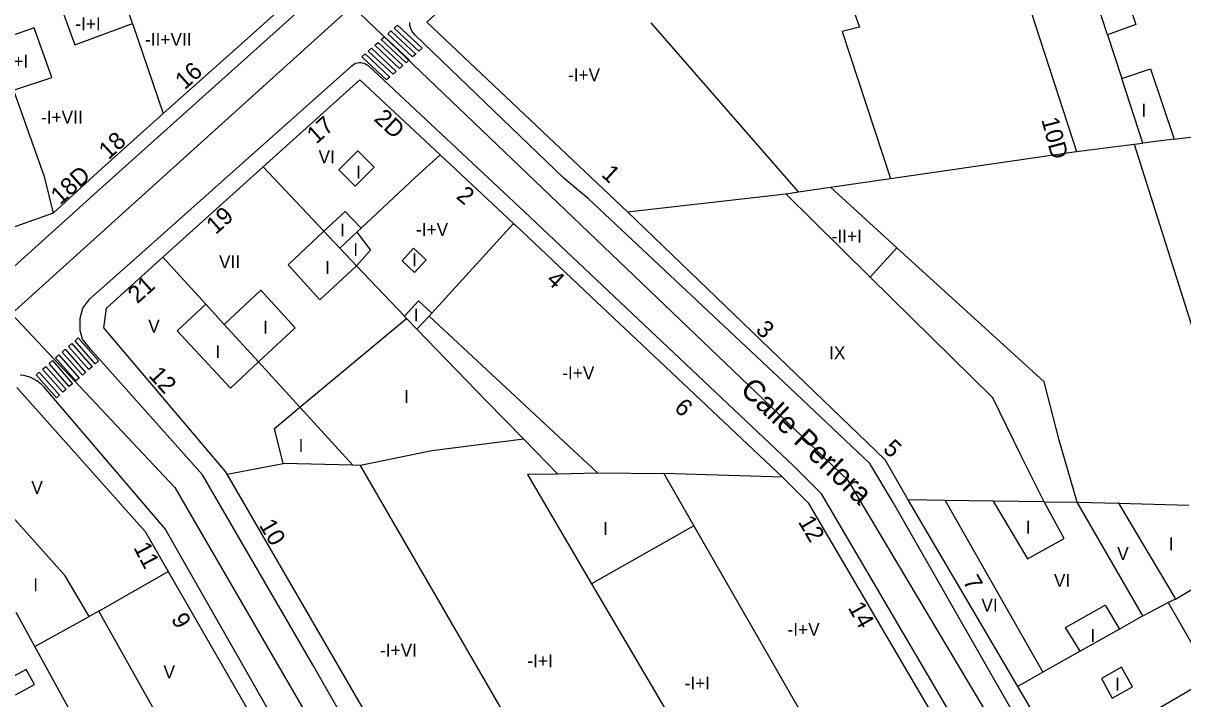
# Model space of a CAD drawing. Extents: x 282771 to 285132, y 4823109 to 4825496.
# Drawn here: x 284165.2 to 284299.7, y 4824100.4 to 4824178.7 of the extents above; entities that cross this region are included whole.
import ezdxf

# ---------------------------------------------------------------- set-up
doc = ezdxf.new("R2010")
doc.units = 0
for name, color, linetype in [('ACERA-BORDILLO', 7, 'Continuous'), ('CALLE-EJE', 7, 'Continuous'), ('CALLE-TEXTO', 7, 'Continuous'), ('EDIFICIO', 7, 'Continuous'), ('INTERIOR-EDIFICIO', 7, 'Continuous'), ('MEDIANERA', 7, 'Continuous'), ('NUM-LOCAL', 7, 'Continuous'), ('NUM-PORTAL', 7, 'Continuous'), ('NUM-VADO', 7, 'Continuous'), ('PASO-PEATONES', 7, 'Continuous'), ('TXT-ALTURA-EDIFICIO', 7, 'Continuous'), ('ZONA-VERDE', 7, 'Continuous')]:
    doc.layers.add(name, color=color, linetype=linetype)

msp = doc.modelspace()

# ---------------------------------------------------------------- linework, layer by layer
at = {"layer": 'ACERA-BORDILLO'}
for points in [[(284124, 4824114.24), (284173.74, 4824159.15), (284262.08, 4824238.34), (284264.94, 4824240.83), (284267.15, 4824243.12), (284296.57, 4824244.69), (284299.22, 4824247.44)], [(284290.49, 4824080.52), (284266.14, 4824123.13), (284263.43, 4824127.68), (284253.45, 4824137.11), (284230.82, 4824158.37), (284227.98, 4824160.73), (284210.67, 4824177.38), (284210.73, 4824177.32), (284210.54, 4824177.52), (284210.39, 4824177.75), (284210.26, 4824177.99), (284210.17, 4824178.25), (284210.1, 4824178.52), (284210.08, 4824178.8)], [(284211.28, 4824082.5), (284198.85, 4824104.31), (284186.03, 4824126.35), (284173.05, 4824140.93), (284172.12, 4824142.1), (284171.87, 4824143.1), (284171.87, 4824144.52), (284172.15, 4824145.68), (284172.97, 4824146.76), (284177.65, 4824150.89), (284203.37, 4824173.8), (284203.51, 4824173.92), (284203.67, 4824174.02), (284203.84, 4824174.09), (284204.02, 4824174.14), (284204.2, 4824174.17), (284204.39, 4824174.17), (284204.58, 4824174.15), (284204.76, 4824174.1), (284204.93, 4824174.02), (284205.09, 4824173.92), (284205.24, 4824173.81), (284223.39, 4824156.86), (284254.59, 4824127.39), (284257.77, 4824124.25), (284273.84, 4824096.83)], [(284216.73, 4824058.64), (284181.73, 4824120.1), (284167.67, 4824136.52), (284167.42, 4824136.79), (284167.14, 4824137.04), (284166.83, 4824137.26), (284166.48, 4824137.46), (284166.12, 4824137.63), (284165.73, 4824137.77), (284165.32, 4824137.86), (284164.91, 4824137.91)]]:
    msp.add_lwpolyline(points, dxfattribs=at)
at = {"layer": 'CALLE-EJE'}
for points in [[(284203.41, 4824180.69), (284163.89, 4824145.03)], [(284203.41, 4824180.69), (284260.85, 4824125.78), (284293.38, 4824071.24)], [(284163.89, 4824145.03), (284182.85, 4824124.9), (284233.74, 4824037.14)]]:
    msp.add_lwpolyline(points, dxfattribs=at)
at = {"layer": 'EDIFICIO'}
for points in [[(284175.49, 4824235.07), (284193.45, 4824236.81), (284208.67, 4824238.3), (284217.09, 4824238.94), (284225.8, 4824239.6), (284229.79, 4824239.9), (284248.8, 4824241.36), (284251.59, 4824241.58), (284253.67, 4824241.74), (284258.12, 4824242.12), (284260.19, 4824238.64), (284245.44, 4824225.44), (284236.87, 4824217.78), (284228.62, 4824210.4), (284219.83, 4824202.54), (284210.68, 4824194.36), (284195.01, 4824180.34), (284190.55, 4824176.35), (284181.49, 4824168.25), (284174.34, 4824161.85), (284168.71, 4824156.7), (284152.41, 4824150.92)], [(284324.59, 4824099.8), (284314.94, 4824094.16), (284295.32, 4824082.71), (284291.21, 4824083.78), (284280.6, 4824101.83), (284267.9, 4824123.44), (284265.21, 4824128.1), (284235.35, 4824156.87), (284212.05, 4824178.86), (284226.41, 4824192.11), (284266.36, 4824228.98), (284269.57, 4824231.94), (284274.26, 4824228.77), (284277.69, 4824227.69), (284281.33, 4824226.85), (284286.56, 4824226.3), (284289.34, 4824217.99), (284291.1, 4824212.72)], [(284205.58, 4824097.72), (284188.9, 4824126.45), (284188.73, 4824126.75), (284174.61, 4824143.39), (284174.91, 4824145.69), (284181.46, 4824151.59), (284193.09, 4824162.06), (284204.31, 4824172.15), (284213.59, 4824163.48), (284222.13, 4824155.52), (284222.33, 4824155.33), (284231.04, 4824147.09), (284239.74, 4824138.87), (284253.31, 4824126.07), (284256.3, 4824123.11), (284272.25, 4824095.89)], [(284164.53, 4824136.47), (284179.39, 4824119.77), (284182.05, 4824115.15), (284192.61, 4824096.83), (284203.12, 4824078.62), (284209.15, 4824068.18), (284215.66, 4824056.88), (284222.98, 4824044.21), (284223.06, 4824041.33), (284222.26, 4824039.93), (284214.46, 4824035.52), (284207.82, 4824031.76), (284198.93, 4824047.78), (284192.74, 4824058.95), (284188.53, 4824066.54), (284186.99, 4824069.33), (284180.8, 4824080.55)], [(284180.8, 4824080.55), (284176.4, 4824088.54), (284172.42, 4824095.82), (284166.61, 4824106.45), (284165.44, 4824108.57), (284164.44, 4824110.39)]]:
    msp.add_lwpolyline(points, dxfattribs=at)
at = {"layer": 'INTERIOR-EDIFICIO'}
for points in [[(284275.83, 4824199.4), (284287.4, 4824163.84), (284294.1, 4824164.69), (284305.56, 4824128.45)], [(284290.05, 4824191.16), (284294.27, 4824178.57), (284291.02, 4824177.37), (284286.87, 4824190.07), (284290.05, 4824191.16)], [(284174.51, 4824182.22), (284169.64, 4824180.56), (284171.25, 4824176.21), (284177.92, 4824178.68), (284176.48, 4824182.9), (284174.51, 4824182.22)], [(284162.1, 4824176.66), (284163.02, 4824174.09), (284164.13, 4824170.95), (284168.58, 4824172.44), (284166.52, 4824178.21), (284162.1, 4824176.66)], [(284283.64, 4824123.23), (284280.93, 4824128.73), (284277.7, 4824135.3), (284263.49, 4824149.29), (284253.69, 4824158.96), (284255.17, 4824159.17), (284238.08, 4824178.78)], [(284292.67, 4824172.31), (284295.98, 4824173.45), (284298.73, 4824165.28), (284295.12, 4824164.82), (284292.67, 4824172.31)], [(284205.97, 4824162.02), (284203.75, 4824159.82), (284201.84, 4824161.73), (284204.06, 4824163.93), (284205.97, 4824162.02)], [(284203.91, 4824150.61), (284199.65, 4824146.66), (284195.98, 4824150.73), (284200.13, 4824154.61), (284202.6, 4824156.91), (284204.43, 4824154.95), (284203.93, 4824154.49), (284205.54, 4824152.4), (284203.91, 4824150.61)], [(284209.19, 4824151.18), (284210.53, 4824152.66)], [(284210.53, 4824152.66), (284212, 4824151.3)], [(284210.65, 4824149.82), (284212, 4824151.3)], [(284209.19, 4824151.18), (284210.65, 4824149.82)], [(284183.1, 4824143.04), (284189.31, 4824136.41), (284192.54, 4824139.45), (284196.79, 4824143.41), (284192.8, 4824147.76), (284188.56, 4824143.81), (284186.42, 4824146.16), (284183.1, 4824143.04)], [(284209.48, 4824144.74), (284211.1, 4824146.53), (284212.66, 4824145.12), (284212.33, 4824144.76), (284231.85, 4824126.6), (284239.54, 4824126.52), (284243.01, 4824120.46), (284260.96, 4824089.19), (284257.91, 4824087.25)], [(284257.91, 4824087.25), (284260.59, 4824082.99), (284251.46, 4824077.8), (284247.66, 4824075.65), (284252.28, 4824067.47), (284249.41, 4824065.79), (284244.56, 4824073.88), (284237.94, 4824070.12), (284242.72, 4824062.21), (284241.4, 4824061.41), (284239.81, 4824060.45), (284237.16, 4824058.85), (284232.49, 4824067.02), (284235.2, 4824068.56), (284237.65, 4824069.96), (284204.38, 4824127.44), (284203.49, 4824127.46), (284195.39, 4824127.67), (284194.41, 4824131.72), (284197.35, 4824134.19), (284209.71, 4824144.49), (284209.48, 4824144.74)], [(284209.44, 4824053.5), (284205.42, 4824051.31), (284201.17, 4824049), (284198.77, 4824052.96), (284205.04, 4824056.69), (284203.58, 4824059.27), (284197.06, 4824055.68), (284194.47, 4824059.93), (284201.67, 4824063.98), (284199.18, 4824068.31), (284195.79, 4824066.71), (284192.51, 4824072.51), (284194.66, 4824073.75), (284184.14, 4824092.5), (284174.04, 4824110.53), (284172.91, 4824109.93), (284172.88, 4824109.99), (284170.12, 4824114.63), (284160.46, 4824125.43), (284157.52, 4824122.96)], [(284283.64, 4824123.23), (284277.76, 4824123.31), (284281.74, 4824116.63)], [(284281.74, 4824116.63), (284285.97, 4824118.99), (284283.64, 4824123.23)], [(284283.64, 4824123.23), (284287.49, 4824123.17), (284292.26, 4824123.06), (284298.8, 4824112.08), (284298.89, 4824111.94), (284298.02, 4824111.57), (284301.37, 4824105.75), (284306.86, 4824108.61)], [(284292.38, 4824108.46), (284287.83, 4824105.91), (284286.13, 4824108.65), (284290.72, 4824111.26), (284292.38, 4824108.46)], [(284290.3, 4824102.73), (284291.56, 4824100.47), (284293.91, 4824101.79), (284292.64, 4824104.05), (284290.3, 4824102.73)]]:
    msp.add_lwpolyline(points, dxfattribs=at)
at = {"layer": 'MEDIANERA'}
for p, q in [((284174.04, 4824110.53), (284182.05, 4824115.15)), ((284166.61, 4824106.45), (284172.91, 4824109.93))]:
    msp.add_line(p, q, dxfattribs=at)
for points in [[(284256.51, 4824194.36), (284262.23, 4824178.26), (284260.24, 4824177.78), (284265.84, 4824160.72)], [(284177.92, 4824178.68), (284181.49, 4824168.25)], [(284291.02, 4824177.37), (284292.67, 4824172.31)], [(284164.13, 4824170.95), (284167.69, 4824160.95)], [(284298.73, 4824165.28), (284306.22, 4824166.22)], [(284294.1, 4824164.69), (284295.12, 4824164.82)], [(284213.59, 4824163.48), (284210.72, 4824160.82)], [(284265.84, 4824160.72), (284287.4, 4824163.84)], [(284201.97, 4824152.66), (284200.13, 4824154.61), (284193.09, 4824162.06)], [(284167.69, 4824160.95), (284168.71, 4824156.7)], [(284204.43, 4824154.95), (284210.72, 4824160.82)], [(284258.89, 4824159.71), (284265.84, 4824160.72)], [(284255.17, 4824159.17), (284258.89, 4824159.71)], [(284258.89, 4824159.71), (284266.58, 4824152.69)], [(284235.35, 4824156.87), (284253.69, 4824158.96)], [(284212.66, 4824145.12), (284222.13, 4824155.52)], [(284201.97, 4824152.66), (284203.93, 4824154.49)], [(284201.97, 4824152.66), (284203.91, 4824150.61)], [(284263.49, 4824149.29), (284266.58, 4824152.69)], [(284295.11, 4824110), (284287.49, 4824123.17), (284285.41, 4824130.38), (284283.64, 4824137.13), (284266.58, 4824152.69)], [(284181.46, 4824151.59), (284186.42, 4824146.16)], [(284203.91, 4824150.61), (284209.48, 4824144.74)], [(284210.89, 4824143.25), (284212.33, 4824144.76)], [(284203.49, 4824127.46), (284197.35, 4824134.19), (284192.54, 4824139.45), (284188.56, 4824143.81)], [(284209.71, 4824144.49), (284210.89, 4824143.24), (284209.71, 4824144.49)], [(284223.3, 4824130.49), (284218.96, 4824134.95), (284210.89, 4824143.25)], [(284223.3, 4824130.49), (284212.63, 4824129.15), (284204.38, 4824127.44)], [(284227.26, 4824126.44), (284223.3, 4824130.49)], [(284188.9, 4824126.45), (284195.39, 4824127.67)], [(284227.26, 4824126.44), (284223.74, 4824126.39), (284231.17, 4824113.73)], [(284231.85, 4824126.54), (284227.26, 4824126.44)], [(284253.31, 4824126.07), (284239.54, 4824126.52)], [(284272.16, 4824123.38), (284267.9, 4824123.44)], [(284272.16, 4824123.38), (284283.52, 4824103.48)], [(284277.76, 4824123.31), (284272.16, 4824123.38)], [(284292.22, 4824123.13), (284292.26, 4824123.06), (284300.44, 4824122.85)], [(284243.01, 4824120.46), (284231.17, 4824113.73)], [(284231.17, 4824113.73), (284249.74, 4824082.12)], [(284298.89, 4824111.94), (284303.52, 4824114.73)], [(284295.11, 4824110), (284298.02, 4824111.57)], [(284295.11, 4824110), (284292.38, 4824108.46)], [(284287.83, 4824105.91), (284283.52, 4824103.48)], [(284285.89, 4824092.83), (284308.31, 4824105.93), (284308.71, 4824105.23), (284310.97, 4824101.21), (284314.22, 4824095.42), (284314.94, 4824094.16)], [(284283.52, 4824103.48), (284280.6, 4824101.83)]]:
    msp.add_lwpolyline(points, dxfattribs=at)
at = {"layer": 'PASO-PEATONES'}
for points in [[(284211.15, 4824175.49), (284208.28, 4824178.17), (284208.65, 4824178.5), (284211.53, 4824175.82)], [(284209.65, 4824174.15), (284206.78, 4824176.83), (284207.15, 4824177.17), (284210.02, 4824174.48)], [(284210.4, 4824174.82), (284207.53, 4824177.5), (284207.9, 4824177.84), (284210.78, 4824175.15)], [(284208.15, 4824172.82), (284205.27, 4824175.5), (284205.65, 4824175.83), (284208.52, 4824173.15)], [(284208.9, 4824173.48), (284206.02, 4824176.17), (284206.4, 4824176.5), (284209.27, 4824173.82)], [(284207.4, 4824172.15), (284204.52, 4824174.83), (284204.9, 4824175.17), (284207.77, 4824172.48)], [(284173.61, 4824139.23), (284171.26, 4824141.91), (284171.64, 4824142.23), (284173.99, 4824139.56)], [(284172.11, 4824137.91), (284169.76, 4824140.59), (284170.13, 4824140.92), (284172.48, 4824138.24)], [(284172.86, 4824138.57), (284170.51, 4824141.25), (284170.88, 4824141.58), (284173.24, 4824138.9)], [(284170.6, 4824136.59), (284168.25, 4824139.27), (284168.63, 4824139.6), (284170.98, 4824136.92)], [(284171.35, 4824137.25), (284169, 4824139.93), (284169.38, 4824140.26), (284171.73, 4824137.58)], [(284169.1, 4824135.28), (284166.75, 4824137.95), (284167.12, 4824138.28), (284169.47, 4824135.6)], [(284169.85, 4824135.93), (284167.5, 4824138.61), (284167.87, 4824138.94), (284170.23, 4824136.26)]]:
    msp.add_lwpolyline(points, close=True, dxfattribs=at)
at = {"layer": 'ZONA-VERDE'}
for p, q in [((284165.59, 4824103.8), (284163.4, 4824102.59)), ((284166.55, 4824102.05), (284165.59, 4824103.8)), ((284164.36, 4824100.84), (284166.55, 4824102.05))]:
    msp.add_line(p, q, dxfattribs=at)

# ---------------------------------------------------------------- texts
at = {"layer": 'CALLE-TEXTO'}
msp.add_text('Calle Perlora', height=2.5, rotation=316.29, dxfattribs=at).set_placement((284248.28, 4824136.07))
at = {"layer": 'NUM-LOCAL'}
for s, rotation, p in [('2D', 317.07, (284205.83, 4824167.52)), ('10D', 284.8001, (284283.32, 4824167.56)), ('18D', 41.9, (284169.55, 4824157.61))]:
    msp.add_text(s, height=2, rotation=rotation, dxfattribs=at).set_placement(p)
at = {"layer": 'NUM-PORTAL'}
for s, rotation, p in [('16', 41.9, (284183.97, 4824170.93)), ('17', 41.62, (284199.24, 4824164.64)), ('18', 43.1728, (284175.16, 4824162.83)), ('1', 317.07, (284232.21, 4824161.07)), ('2', 320.1944, (284215.36, 4824158.5)), ('19', 41.62, (284187.57, 4824154.15)), ('4', 317.07, (284225.8, 4824148.81)), ('3', 316.3, (284250.09, 4824143.05)), ('12', 312.29, (284179.7, 4824137.81)), ('6', 317.07, (284240.64, 4824133.97)), ('5', 316.3, (284264.86, 4824129.22)), ('10', 300.42, (284192.56, 4824120.52)), ('12', 300.3655, (284255.07, 4824120.92)), ('7', 300.02, (284274.17, 4824114)), ('14', 299.32, (284260.85, 4824110.96)), ('9', 299.31, (284182.35, 4824109.65))]:
    msp.add_text(s, height=2, rotation=rotation, dxfattribs=at).set_placement(p)
at = {"layer": 'NUM-VADO'}
for s, rotation, p in [('21', 41.62, (284178.48, 4824146.13)), ('11', 297.5352, (284178, 4824117.93))]:
    msp.add_text(s, height=2, rotation=rotation, dxfattribs=at).set_placement(p)
at = {"layer": 'TXT-ALTURA-EDIFICIO'}
for s, p in [('-I+I', (284171.29, 4824177.92)), ('-II+VII', (284179.38, 4824176.11)), ('-I+I', (284162.89, 4824173.57)), ('-I+V', (284228.42, 4824172)), ('I', (284294.94, 4824167.9)), ('-I+VII', (284167.31, 4824167.08)), ('VI', (284199.5, 4824162.5)), ('I', (284203.87, 4824160.72)), ('I', (284201.99, 4824154)), ('-I+V', (284210.8, 4824154.07)), ('-II+I', (284259.01, 4824153.29)), ('I', (284203.53, 4824151.72)), ('VII', (284187.96, 4824150.33)), ('I', (284210.36, 4824150.53)), ('I', (284200.26, 4824149.66)), ('I', (284210.55, 4824144.14)), ('V', (284179.75, 4824142.85)), ('I', (284193.07, 4824142.74)), ('I', (284187.54, 4824139.89)), ('IX', (284258.71, 4824139.76)), ('-I+V', (284227.76, 4824137.43)), ('I', (284209.41, 4824134.68)), ('I', (284197.19, 4824129.02)), ('V', (284166.19, 4824124.14)), ('I', (284232.49, 4824119.38)), ('I', (284281.51, 4824119.53)), ('I', (284298.12, 4824117.6)), ('V', (284292.13, 4824116.48)), ('I', (284166.42, 4824112.84)), ('VI', (284284.79, 4824113.37)), ('VI', (284276.38, 4824110.5)), ('-I+V', (284253.89, 4824107.69)), ('I', (284289.03, 4824106.98)), ('-I+VI', (284206.63, 4824105.28)), ('-I+I', (284223.72, 4824104.05)), ('V', (284181.52, 4824102.75)), ('-I+I', (284241.95, 4824101.47)), ('I', (284291.89, 4824101.32))]:
    msp.add_text(s, height=1.5, rotation=0, dxfattribs=at).set_placement(p)

doc.saveas('drawing.dxf')
